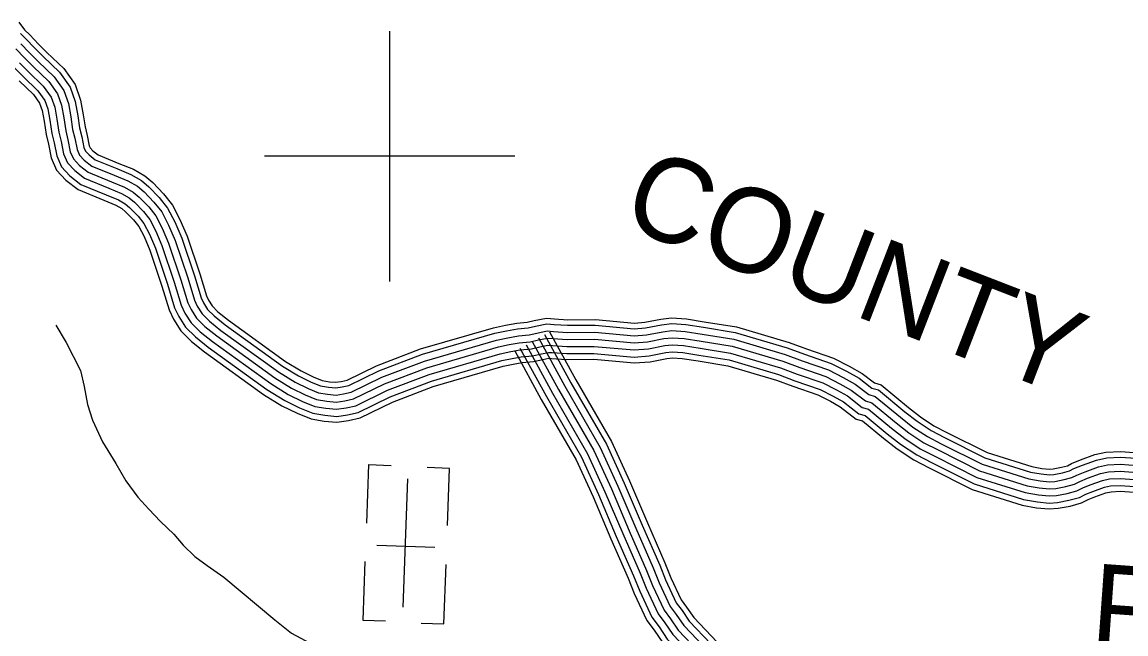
# Model space of a CAD drawing. Extents: x 1788175 to 1969470, y 584502 to 738744.
# Drawn here: x 1942266 to 1947114, y 634946 to 637633 of the extents above; entities that cross this region are included whole.
import ezdxf

# ---------------------------------------------------------------- set-up
doc = ezdxf.new("R2010")
doc.units = 0
for name, color, linetype in [('DESIGN - ROW - Right-of-Way and Easement Labels', 7, 'Continuous'), ('DESIGN - TRANSPORTATION - Text', 7, 'Continuous'), ('DESIGN - UTILITIES - Cable (Underground) with Text', 7, 'Continuous'), ('SURVEY - DRAINAGE - Bridge Hydraulic Data - Points - Locators', 7, 'Continuous'), ('SURVEY - TRANSPORTATION - Roads', 7, 'Continuous')]:
    doc.layers.add(name, color=color, linetype=linetype)

msp = doc.modelspace()

# ---------------------------------------------------------------- linework, layer by layer
at = {"layer": 'DESIGN - TRANSPORTATION - Text'}
msp.add_lwpolyline([(1942413.9, 636302.4), (1942460.1, 636226.4), (1942522.5, 636102.4), (1942538.7, 636032.3), (1942552.9, 635954.2), (1942575.2, 635884.2), (1942619.4, 635790.1), (1942677.8, 635694.1), (1942722, 635618.1), (1942774.3, 635546.2), (1942822.4, 635494.2), (1942874.6, 635440.3), (1942932.8, 635384.4), (1942973, 635336.4), (1943025.2, 635286.5), (1943079.3, 635246.6), (1943151.6, 635194.7), (1943376.3, 635007.1), (1943448.5, 634949.2), (1943550.7, 634895.4)], dxfattribs=at)
at = {"layer": 'DESIGN - UTILITIES - Cable (Underground) with Text'}
for p, q in [((1943787.2, 635689.7), (1943778, 635431.8)), ((1943787.4, 635689.7), (1943886.8, 635686.2)), ((1944143, 635673.1), (1944044.8, 635676.6)), ((1944134.1, 635421.7), (1944143.1, 635673)), ((1943824.6, 635336.1), (1944078, 635327)), ((1943771.9, 635263.6), (1943762.7, 635006.9)), ((1944118.7, 634990.2), (1944128, 635250.9)), ((1943762.7, 635006.9), (1943862.4, 635003.4)), ((1944019, 634993.8), (1944118, 634990.3))]:
    msp.add_line(p, q, dxfattribs=at)
msp.add_lwpolyline([(1943940.2, 635064.1), (1943960.4, 635626.7)], dxfattribs=at)
at = {"layer": 'SURVEY - DRAINAGE - Bridge Hydraulic Data - Points - Locators'}
for p, q in [((1943880.2, 637594.1), (1943879.8, 636494.1)), ((1944430, 637043.9), (1943330, 637044.4))]:
    msp.add_line(p, q, dxfattribs=at)
at = {"layer": 'SURVEY - TRANSPORTATION - Roads'}
for points in [[(1942251.2, 637633.4), (1942277.3, 637599.7), (1942300.3, 637576.8), (1942338.4, 637536.9), (1942375.3, 637500.2), (1942449, 637429.1), (1942498.6, 637358.9), (1942523.2, 637291), (1942535, 637226.2), (1942542.7, 637173.1), (1942552.3, 637135.1), (1942561.1, 637090.2), (1942565.3, 637080.5), (1942576.8, 637068.1), (1942600.1, 637049.8), (1942691.2, 637012.7), (1942754.7, 636986.6), (1942804.5, 636957.9), (1942839.7, 636928.3), (1942887.3, 636879.6), (1942926.1, 636829.8), (1942959.5, 636765.9), (1942990.4, 636693.6), (1943046.4, 636527), (1943075.3, 636431.6), (1943084.3, 636412.3), (1943100.3, 636387.1), (1943126.3, 636361.2), (1943173.1, 636323.6), (1943423.5, 636143.2), (1943491.7, 636101.1), (1943545, 636074.6), (1943583.6, 636059.3), (1943615.4, 636053.6), (1943642.9, 636051.1), (1943667.9, 636055.1), (1943693.3, 636060.6), (1943823.2, 636124.2), (1944016.2, 636197.6), (1944336.7, 636290.6), (1944388.9, 636301.7), (1944438.1, 636310.8), (1944484.5, 636314.9), (1944515.6, 636321.9), (1944568.6, 636332.7), (1944604, 636329.8), (1944662.5, 636326.2), (1944783.7, 636326.6), (1944954.9, 636311.4), (1945000.7, 636314.7), (1945070.9, 636328.6), (1945118.4, 636334.1), (1945184.3, 636329.4), (1945262.1, 636317), (1945403.7, 636294.5), (1945634.5, 636226.7), (1945710.6, 636198.1), (1945829.5, 636156.8), (1945898.4, 636121.5), (1945955.4, 636089.7), (1946009.5, 636048.1), (1946039, 636039.8), (1946158.5, 635941.1), (1946211.1, 635900), (1946270.4, 635860.6), (1946327.9, 635831.1), (1946503.7, 635742.9), (1946700.3, 635681.1), (1946745.1, 635673), (1946778.1, 635670.1), (1946794.4, 635671.3), (1946830.5, 635678), (1946856.6, 635684.9), (1946875.4, 635694.4), (1946914.2, 635710.6), (1946977.2, 635733.3), (1947026.1, 635744.4), (1947090.9, 635747), (1947203.9, 635739)], [(1942258.8, 637583.3), (1942282.6, 637559.5), (1942320.8, 637519.6), (1942358, 637482.5), (1942430.1, 637412.9), (1942476.5, 637347.4), (1942499.3, 637284.6), (1942510.6, 637222.3), (1942518.4, 637168.3), (1942528.2, 637129.7), (1942537.3, 637082.7), (1942544.4, 637066.7), (1942560.1, 637049.9), (1942587.6, 637028.3), (1942681.8, 636989.8), (1942743.8, 636964.3), (1942790.2, 636937.6), (1942822.8, 636910.2), (1942868.7, 636863.3), (1942905.3, 636816.4), (1942937.1, 636755.3), (1942967.3, 636684.8), (1943022.8, 636519.4), (1943052.1, 636422.8), (1943062.6, 636400.4), (1943080.9, 636371.5), (1943109.8, 636342.8), (1943158.2, 636304), (1943409.8, 636122.7), (1943479.7, 636079.5), (1943534.9, 636052), (1943576.8, 636035.4), (1943612.1, 636029.1), (1943643.7, 636026.2), (1943672.4, 636030.8), (1943701.4, 636037), (1943833.1, 636101.5), (1944024.1, 636174.1), (1944342.7, 636266.7), (1944393.7, 636277.5), (1944441.5, 636286.3), (1944488.3, 636290.4), (1944520.8, 636297.7), (1944570.1, 636307.7), (1944602.3, 636305.2), (1944661.7, 636301.5), (1944782.7, 636301.9), (1944954.7, 636286.6), (1945004, 636290.2), (1945074.7, 636304.2), (1945119, 636309.3), (1945181.4, 636304.8), (1945258.2, 636292.6), (1945398.3, 636270.4), (1945626.7, 636203.2), (1945702.2, 636174.9), (1945819.8, 636134), (1945886.7, 636099.7), (1945941.8, 636069), (1945998.2, 636025.6), (1946027.3, 636017.4), (1946143, 635921.8), (1946196.6, 635879.9), (1946257.9, 635839.3), (1946316.7, 635809.1), (1946494.4, 635719.9), (1946694.3, 635657.1), (1946741.8, 635648.4), (1946778, 635645.3), (1946797.6, 635646.7), (1946835.9, 635653.8), (1946865.4, 635661.7), (1946885.7, 635671.9), (1946923.1, 635687.5), (1946984.1, 635709.5), (1947029.4, 635719.8), (1947090.5, 635722.3), (1947202.1, 635714.4)], [(1942260.5, 637537.9), (1942298.6, 637497.9), (1942336.3, 637460.4), (1942406.5, 637392.6), (1942448.8, 637332.9), (1942469.2, 637276.4), (1942480, 637217.3), (1942488, 637162.2), (1942497.9, 637122.9), (1942507.6, 637073.4), (1942518.2, 637049.4), (1942539, 637027), (1942571.9, 637001.2), (1942670.1, 636961.1), (1942730.1, 636936.4), (1942772.4, 636912.1), (1942801.7, 636887.4), (1942845.3, 636842.9), (1942879.1, 636799.6), (1942909.1, 636742), (1942938.3, 636673.7), (1942993.3, 636510), (1943023.1, 636411.6), (1943035.4, 636385.4), (1943056.6, 636352), (1943089.1, 636319.7), (1943139.4, 636279.3), (1943392.5, 636096.9), (1943464.6, 636052.4), (1943522.3, 636023.7), (1943568.3, 636005.5), (1943608, 635998.4), (1943644.8, 635995), (1943678.1, 636000.3), (1943711.7, 636007.5), (1943845.5, 636073), (1944033.9, 636144.7), (1944350.2, 636236.6), (1944399.7, 636247.1), (1944445.6, 636255.6), (1944493.1, 636259.7), (1944527.3, 636267.4), (1944572, 636276.5), (1944600.1, 636274.2), (1944660.8, 636270.5), (1944781.4, 636270.9), (1944954.5, 636255.5), (1945008.1, 636259.4), (1945079.5, 636273.5), (1945119.6, 636278.1), (1945177.9, 636274), (1945253.3, 636262), (1945391.5, 636240.1), (1945616.8, 636173.8), (1945691.7, 636145.7), (1945807.6, 636105.4), (1945872.1, 636072.3), (1945924.7, 636043.1), (1945984, 635997.4), (1946012.6, 635989.3), (1946123.6, 635897.6), (1946178.5, 635854.7), (1946242.2, 635812.5), (1946302.7, 635781.5), (1946482.8, 635691.1), (1946686.9, 635626.9), (1946737.7, 635617.7), (1946777.8, 635614.2), (1946801.6, 635615.9), (1946842.8, 635623.6), (1946876.5, 635632.6), (1946898.6, 635643.7), (1946934.3, 635658.6), (1946992.8, 635679.7), (1947033.5, 635688.9), (1947090.1, 635691.2), (1947199.9, 635683.5)], [(1942238.3, 637516.2), (1942276.5, 637476.2), (1942314.6, 637438.3), (1942382.9, 637372.4), (1942421, 637318.4), (1942439.2, 637268.3), (1942449.4, 637212.3), (1942457.5, 637156.2), (1942467.6, 637116.1), (1942477.8, 637064.1), (1942491.9, 637032.1), (1942518, 637004.1), (1942556.1, 636974.2), (1942658.3, 636932.4), (1942716.4, 636908.5), (1942754.5, 636886.6), (1942780.6, 636864.7), (1942822, 636822.4), (1942852.9, 636782.7), (1942881.1, 636728.7), (1942909.3, 636662.7), (1942963.8, 636500.6), (1942994.1, 636400.5), (1943008.2, 636370.5), (1943032.3, 636332.5), (1943068.4, 636296.5), (1943120.6, 636254.6), (1943375.3, 636071.1), (1943449.5, 636025.2), (1943509.6, 635995.4), (1943559.7, 635975.5), (1943603.8, 635967.6), (1943645.8, 635963.7), (1943683.9, 635969.9), (1943721.9, 635978), (1943857.8, 636044.6), (1944043.8, 636115.3), (1944357.8, 636206.5), (1944405.8, 636216.7), (1944449.8, 636224.8), (1944497.8, 636229), (1944533.8, 636237.1), (1944573.9, 636245.2), (1944597.9, 636243.3), (1944659.9, 636239.5), (1944780, 636239.9), (1944954.2, 636224.4), (1945012.3, 636228.6), (1945084.3, 636242.9), (1945120.3, 636247), (1945174.4, 636243.2), (1945248.5, 636231.4), (1945384.6, 636209.8), (1945607, 636144.4), (1945681.1, 636116.6), (1945795.4, 636076.8), (1945857.5, 636045), (1945907.6, 636017.1), (1945969.8, 635969.2), (1945997.8, 635961.3), (1946104.2, 635873.5), (1946160.3, 635829.5), (1946226.5, 635785.7), (1946288.7, 635753.8), (1946471.1, 635662.2), (1946679.4, 635596.8), (1946733.5, 635586.9), (1946777.6, 635583.1), (1946805.6, 635585.2), (1946849.6, 635593.3), (1946887.6, 635603.5), (1946911.6, 635615.6), (1946945.6, 635629.7), (1947001.6, 635649.9), (1947037.6, 635658), (1947089.6, 635660.2), (1947197.7, 635652.5)], [(1942238.3, 637516.2), (1942276.5, 637476.2), (1942314.6, 637438.3), (1942382.9, 637372.4), (1942421, 637318.4), (1942439.2, 637268.3), (1942449.4, 637212.3), (1942457.5, 637156.2), (1942467.6, 637116.1), (1942477.8, 637064.1), (1942491.9, 637032.1), (1942518, 637004.1), (1942556.1, 636974.2), (1942658.3, 636932.4), (1942716.4, 636908.5), (1942754.5, 636886.6), (1942780.6, 636864.7), (1942822, 636822.4), (1942852.9, 636782.7), (1942881.1, 636728.7), (1942909.3, 636662.7), (1942963.8, 636500.6), (1942994.1, 636400.5), (1943008.2, 636370.5), (1943032.3, 636332.5), (1943068.4, 636296.5), (1943120.6, 636254.6), (1943375.3, 636071.1), (1943449.5, 636025.2), (1943509.6, 635995.4), (1943559.7, 635975.5), (1943603.8, 635967.6), (1943645.8, 635963.7), (1943683.9, 635969.9), (1943721.9, 635978), (1943857.8, 636044.6), (1944043.8, 636115.3), (1944357.8, 636206.5), (1944405.8, 636216.7), (1944449.8, 636224.8), (1944497.8, 636229), (1944533.8, 636237.1), (1944573.9, 636245.2), (1944597.9, 636243.3), (1944659.9, 636239.5), (1944780, 636239.9), (1944954.2, 636224.4), (1945012.3, 636228.6), (1945084.3, 636242.9), (1945120.3, 636247), (1945174.4, 636243.2), (1945248.5, 636231.4), (1945384.6, 636209.8), (1945607, 636144.4), (1945681.1, 636116.6), (1945795.4, 636076.8), (1945857.5, 636045), (1945907.6, 636017.1), (1945969.8, 635969.2), (1945997.8, 635961.3), (1946104.2, 635873.5), (1946160.3, 635829.5), (1946226.5, 635785.7), (1946288.7, 635753.8), (1946471.1, 635662.2), (1946679.4, 635596.8), (1946733.5, 635586.9), (1946777.6, 635583.1), (1946805.6, 635585.2), (1946849.6, 635593.3), (1946887.6, 635603.5), (1946911.6, 635615.6), (1946945.6, 635629.7), (1947001.6, 635649.9), (1947037.6, 635658), (1947089.6, 635660.2), (1947197.7, 635652.5)], [(1942254.3, 637454.5), (1942292.9, 637416.1), (1942359.2, 637352.1), (1942393.3, 637303.9), (1942409.2, 637260.2), (1942418.8, 637207.3), (1942427.1, 637150.1), (1942437.4, 637109.4), (1942448, 637054.7), (1942465.7, 637014.8), (1942497, 636981.2), (1942540.4, 636947.1), (1942646.6, 636903.7), (1942702.8, 636880.6), (1942736.7, 636861.1), (1942759.5, 636841.9), (1942798.6, 636802), (1942826.7, 636765.9), (1942853, 636715.5), (1942880.3, 636651.7), (1942934.2, 636491.1), (1942965.1, 636389.3), (1942980.9, 636355.5), (1943008, 636312.9), (1943047.7, 636273.4), (1943101.8, 636229.9), (1943358.1, 636045.3), (1943434.4, 635998.1), (1943497, 635967), (1943551.2, 635945.5), (1943599.6, 635936.9), (1943646.9, 635932.5), (1943689.6, 635939.4), (1943732.1, 635948.5), (1943870.2, 636016.1), (1944053.6, 636085.9), (1944365.3, 636176.4), (1944411.8, 636186.2), (1944454, 636194.1), (1944502.6, 636198.3), (1944540.4, 636206.8), (1944575.7, 636214), (1944595.7, 636212.4), (1944659, 636208.5), (1944778.7, 636208.9), (1944954, 636193.3), (1945016.4, 636197.8), (1945089.1, 636212.2), (1945121, 636215.9), (1945170.8, 636212.3), (1945243.6, 636200.8), (1945377.8, 636179.5), (1945597.2, 636114.9), (1945670.6, 636087.4), (1945783.1, 636048.3), (1945842.9, 636017.6), (1945890.5, 635991.1), (1945955.6, 635941), (1945983.1, 635933.2), (1946084.8, 635849.3), (1946142.2, 635804.4), (1946210.8, 635758.9), (1946274.6, 635726.2), (1946459.4, 635633.4), (1946672, 635566.6), (1946729.4, 635556.2), (1946777.4, 635552), (1946809.6, 635554.4), (1946856.4, 635563.1), (1946898.7, 635574.3), (1946924.5, 635587.4), (1946956.8, 635600.8), (1947010.3, 635620.1), (1947041.7, 635627.2), (1947089.2, 635629.2), (1947195.5, 635621.6)], [(1942232.2, 637432.8), (1942271.2, 637394), (1942335.6, 637331.8), (1942365.6, 637289.4), (1942379.1, 637252.1), (1942388.2, 637202.3), (1942396.6, 637144.1), (1942407.1, 637102.6), (1942418.3, 637045.4), (1942439.4, 636997.5), (1942475.9, 636958.3), (1942524.6, 636920), (1942634.8, 636875), (1942689.1, 636852.8), (1942718.8, 636835.6), (1942738.4, 636819.2), (1942775.2, 636781.5), (1942800.5, 636749.1), (1942825, 636702.2), (1942851.3, 636640.6), (1942904.7, 636481.7), (1942936, 636378.2), (1942953.7, 636340.6), (1942983.7, 636293.4), (1943027, 636250.3), (1943083, 636205.3), (1943340.9, 636019.5), (1943419.4, 635971), (1943484.4, 635938.7), (1943542.7, 635915.6), (1943595.5, 635906.1), (1943648, 635901.3), (1943695.3, 635908.9), (1943742.3, 635919), (1943882.5, 635987.6), (1944063.5, 636056.5), (1944372.9, 636146.3), (1944417.9, 636155.8), (1944458.1, 636163.3), (1944507.4, 636167.6), (1944546.9, 636176.5), (1944577.6, 636182.7), (1944593.5, 636181.5), (1944658.1, 636177.5), (1944777.4, 636177.9), (1944953.7, 636162.2), (1945020.5, 636167.1), (1945093.9, 636181.6), (1945121.7, 636184.8), (1945167.3, 636181.5), (1945238.7, 636170.2), (1945371, 636149.2), (1945587.3, 636085.5), (1945660.1, 636058.2), (1945770.9, 636019.7), (1945828.3, 635990.3), (1945873.4, 635965.2), (1945941.4, 635912.8), (1945968.4, 635905.2), (1946065.3, 635825.1), (1946124.1, 635779.2), (1946195.2, 635732.1), (1946260.6, 635698.5), (1946447.7, 635604.6), (1946664.5, 635536.5), (1946725.2, 635525.4), (1946777.1, 635520.9), (1946813.6, 635523.6), (1946863.3, 635532.8), (1946909.8, 635545.2), (1946937.5, 635559.2), (1946968, 635571.9), (1947019, 635590.3), (1947045.8, 635596.3), (1947088.7, 635598.1), (1947193.3, 635590.7)], [(1942253.2, 637375.6), (1942316, 637315), (1942342.6, 637277.4), (1942354.2, 637245.4), (1942362.8, 637198.1), (1942371.4, 637139.1), (1942382, 637097), (1942393.6, 637037.7), (1942417.6, 636983.1), (1942458.5, 636939.3), (1942511.6, 636897.6), (1942625.1, 636851.2), (1942677.7, 636829.6), (1942704, 636814.5), (1942720.9, 636800.3), (1942755.8, 636764.6), (1942778.8, 636735.1), (1942801.7, 636691.2), (1942827.2, 636631.4), (1942880.2, 636473.9), (1942912, 636369), (1942931.1, 636328.1), (1942963.5, 636277.2), (1943009.9, 636231.1), (1943067.4, 636184.8), (1943326.6, 635998.1), (1943406.8, 635948.5), (1943473.9, 635915.2), (1943535.6, 635890.7), (1943592, 635880.6), (1943648.9, 635875.4), (1943700, 635883.6), (1943750.8, 635894.5), (1943892.8, 635964), (1944071.6, 636032.1), (1944379.1, 636121.3), (1944422.9, 636130.6), (1944461.6, 636137.8), (1944511.3, 636142.1), (1944552.3, 636151.3), (1944579.2, 636156.8), (1944591.7, 636155.8), (1944657.4, 636151.8), (1944776.3, 636152.2), (1944953.5, 636136.4), (1945024, 636141.5), (1945097.8, 636156.1), (1945122.2, 636158.9), (1945164.4, 636155.9), (1945234.7, 636144.8), (1945365.3, 636124), (1945579.2, 636061.1), (1945651.3, 636034.1), (1945760.8, 635996), (1945816.1, 635967.6), (1945859.3, 635943.6), (1945929.7, 635889.4), (1945956.2, 635881.9), (1946049.2, 635805.1), (1946109, 635758.3), (1946182.1, 635709.9), (1946249, 635675.6), (1946438, 635580.7), (1946658.4, 635511.4), (1946721.8, 635499.9), (1946777, 635495.1), (1946816.9, 635498), (1946868.9, 635507.7), (1946919, 635521), (1946948.2, 635535.8), (1946977.3, 635547.9), (1947026.2, 635565.5), (1947049.2, 635570.7), (1947088.3, 635572.4), (1947191.5, 635565)], [(1944506.5, 636230.9), (1944622.5, 636019), (1944777.4, 635751), (1944853.9, 635582.9), (1944932.5, 635398.8), (1945009, 635224.7), (1945035.2, 635158.7), (1945085.6, 635050.6), (1945113.7, 635012.6), (1945147.9, 634962.7), (1945439, 634657), (1945531.3, 634583.2), (1945581.4, 634547.3), (1945661.6, 634497.4), (1945733.8, 634449.6), (1945814.1, 634381.7), (1946066.8, 634188.1), (1946336, 633966.4)], [(1944506.5, 636230.9), (1944622.5, 636019), (1944777.4, 635751), (1944853.9, 635582.9), (1944932.5, 635398.8), (1945009, 635224.7), (1945035.2, 635158.7), (1945085.6, 635050.6), (1945113.7, 635012.6), (1945147.9, 634962.7), (1945439, 634657), (1945531.3, 634583.2), (1945581.4, 634547.3), (1945661.6, 634497.4), (1945733.8, 634449.6), (1945814.1, 634381.7), (1946066.8, 634188.1), (1946336, 633966.4)], [(1944533.7, 636245.8), (1944649.5, 636034.2), (1944805, 635765.2), (1944882.3, 635595.4), (1944960.9, 635411.1), (1945037.7, 635236.7), (1945063.7, 635170.9), (1945112.4, 635066.6), (1945139, 635030.6), (1945172.1, 634982.2), (1945460, 634679.9), (1945550, 634607.9), (1945598.6, 634573.1), (1945678.4, 634523.5), (1945752.4, 634474.4), (1945833.5, 634405.9), (1946086.1, 634212.4), (1946359.6, 633987.1)], [(1944560.9, 636260.7), (1944676.6, 636049.4), (1944832.6, 635779.4), (1944910.7, 635607.9), (1944989.4, 635423.4), (1945066.3, 635248.6), (1945092.2, 635183.2), (1945139.1, 635082.5), (1945164.2, 635048.6), (1945196.2, 635001.8), (1945481, 634702.8), (1945568.7, 634632.6), (1945615.9, 634598.9), (1945695.1, 634549.6), (1945771.1, 634499.2), (1945852.9, 634430), (1946105.4, 634236.7), (1946383.1, 634007.9)], [(1944582.6, 636272.6), (1944698.1, 636061.5), (1944854.6, 635790.7), (1944933.3, 635617.9), (1945012.1, 635433.3), (1945089.1, 635258.2), (1945114.9, 635193), (1945160.5, 635095.2), (1945184.4, 635062.9), (1945215.5, 635017.4), (1945497.7, 634721.1), (1945583.6, 634652.3), (1945629.6, 634619.4), (1945708.5, 634570.4), (1945785.9, 634519.1), (1945868.5, 634449.3), (1946120.8, 634256.1), (1946401.9, 634024.5)], [(1944429.6, 636188.8), (1944546.1, 635976), (1944699.3, 635710.7), (1944773.7, 635547.5), (1944852, 635363.9), (1944928.1, 635190.9), (1944954.7, 635123.9), (1945009.8, 635005.5), (1945042.2, 634961.8), (1945079.5, 634907.3), (1945379.5, 634592.2), (1945478.3, 634513.2), (1945532.7, 634474.3), (1945614.2, 634423.6), (1945681.1, 634379.3), (1945759, 634313.4), (1946012.2, 634119.5), (1946269.4, 633907.6)], [(1944452.1, 636201.2), (1944568.5, 635988.6), (1944722.2, 635722.5), (1944797.2, 635557.9), (1944875.6, 635374.1), (1944951.8, 635200.8), (1944978.3, 635134.1), (1945032, 635018.8), (1945063.2, 634976.7), (1945099.5, 634923.5), (1945397, 634611.2), (1945493.8, 634533.7), (1945547, 634495.7), (1945628.1, 634445.2), (1945696.5, 634399.9), (1945775.2, 634333.4), (1946028.2, 634139.6), (1946289, 633924.8)], [(1944479.3, 636216), (1944595.5, 636003.8), (1944749.8, 635736.8), (1944825.6, 635570.4), (1944904.1, 635386.5), (1944980.4, 635212.8), (1945006.8, 635146.4), (1945058.8, 635034.7), (1945088.5, 634994.7), (1945123.7, 634943.1), (1945418, 634634.1), (1945512.5, 634558.5), (1945564.2, 634521.5), (1945644.9, 634471.3), (1945715.2, 634424.7), (1945794.6, 634357.5), (1946047.5, 634163.9), (1946312.5, 633945.6)]]:
    msp.add_lwpolyline(points, dxfattribs=at)

# ---------------------------------------------------------------- texts
at = {"layer": 'DESIGN - ROW - Right-of-Way and Easement Labels'}
for s, rotation, p in [('COUNTY', 338.8606, (1944886.1, 636744.2)), ('RD.', 355.8746, (1946951.3, 634887))]:
    msp.add_text(s, height=370, rotation=rotation, dxfattribs=at).set_placement(p)

doc.saveas('drawing.dxf')
